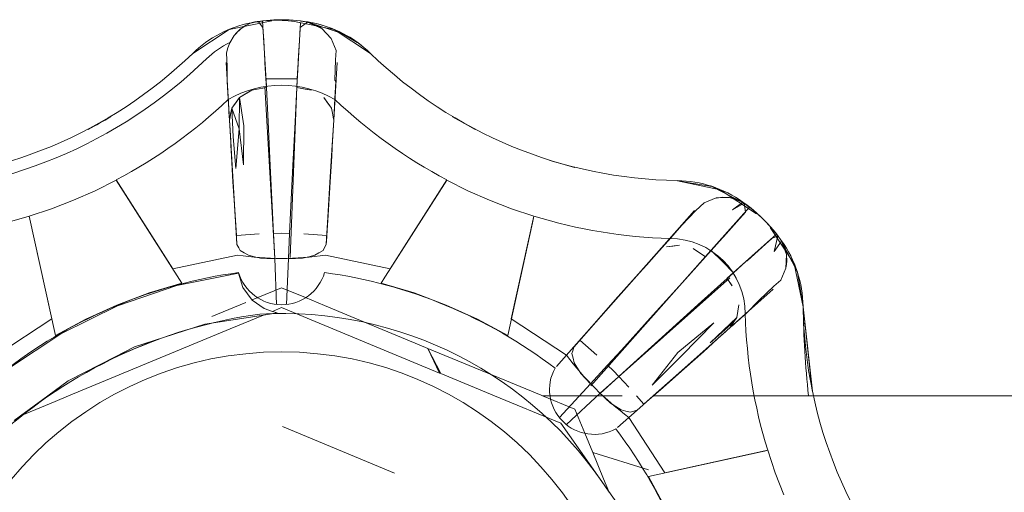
# Model space of a CAD drawing. Header units: millimetres. Extents: x -16331 to -10174, y -4135 to -3584.
# Tile 264 of 456: x -10316.746 to -10316.6103, y -3937.1589 to -3937.0938. Entities that reach past the tile are written whole.
import ezdxf

# ---------------------------------------------------------------- set-up
doc = ezdxf.new("R2010")
doc.units = ezdxf.units.MM
doc.layers.add('IFC-IfcFlowTerminal-Contorno', color=250, linetype='Continuous', lineweight=5)
doc.layers.add('P-SANR-FIXT', color=7, linetype='Continuous')

msp = doc.modelspace()

# ---------------------------------------------------------------- linework, layer by layer
at = {"layer": 'IFC-IfcFlowTerminal-Contorno', "lineweight": 5}
for p, q in [((-10316.71480118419, -3937.094569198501), (-10316.71568741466, -3937.095184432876)), ((-10316.71396134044, -3937.094222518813), (-10316.71480118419, -3937.094569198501)), ((-10316.71309708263, -3937.094090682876), (-10316.71396134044, -3937.094222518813)), ((-10316.71248428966, -3937.094871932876), (-10316.71309708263, -3937.094090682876)), ((-10316.71237930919, -3937.096683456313), (-10316.71248428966, -3937.094871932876)), ((-10316.70733292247, -3937.094867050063), (-10316.70744034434, -3937.096693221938)), ((-10316.70634171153, -3937.094149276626), (-10316.70733292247, -3937.094867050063)), ((-10316.70435684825, -3937.095028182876), (-10316.70634171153, -3937.094149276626)), ((-10316.71645889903, -3937.095999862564), (-10316.71706680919, -3937.097010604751)), ((-10316.71568741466, -3937.095184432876), (-10316.71645889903, -3937.095999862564)), ((-10316.70371475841, -3937.095721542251), (-10316.70435684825, -3937.095028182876)), ((-10316.70307266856, -3937.096419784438), (-10316.70371475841, -3937.095721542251)), ((-10316.71706680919, -3937.097010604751), (-10316.71732559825, -3937.097679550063)), ((-10316.71222061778, -3937.099456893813), (-10316.71237930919, -3937.096683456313)), ((-10316.70744034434, -3937.096693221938), (-10316.70760147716, -3937.099466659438)), ((-10316.70239151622, -3937.098050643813), (-10316.70307266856, -3937.096419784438)), ((-10316.71732559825, -3937.097679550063), (-10316.71748917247, -3937.098363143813)), ((-10316.71748917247, -3937.098363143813), (-10316.71738907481, -3937.100247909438)), ((-10316.70247696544, -3937.099329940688), (-10316.70239151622, -3937.098050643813)), ((-10316.71738907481, -3937.100247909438), (-10316.71741104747, -3937.102332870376)), ((-10316.71220658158, -3937.09969954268), (-10316.71222061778, -3937.099456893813)), ((-10316.71207468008, -3937.101979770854), (-10316.71220658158, -3937.09969954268)), ((-10316.70761487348, -3937.099697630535), (-10316.70774723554, -3937.101979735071)), ((-10316.70760147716, -3937.099466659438), (-10316.70761487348, -3937.099697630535)), ((-10316.70257462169, -3937.102132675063), (-10316.70247696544, -3937.099329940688)), ((-10316.71741104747, -3937.102332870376), (-10316.71727188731, -3937.104666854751)), ((-10316.70990860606, -3937.101947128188), (-10316.71207468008, -3937.101979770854)), ((-10316.71200821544, -3937.103128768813), (-10316.71207468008, -3937.101979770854)), ((-10316.70774723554, -3937.101979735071), (-10316.70990860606, -3937.101947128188)), ((-10316.70774723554, -3937.101979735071), (-10316.7078138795, -3937.103128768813)), ((-10316.70240860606, -3937.102347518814), (-10316.70257462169, -3937.102132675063)), ((-10316.70254776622, -3937.104671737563), (-10316.70240860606, -3937.102347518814)), ((-10316.71569962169, -3937.104535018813), (-10316.71402237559, -3937.103534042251)), ((-10316.71486221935, -3937.104032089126), (-10316.71569962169, -3937.104535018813)), ((-10316.71402237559, -3937.103534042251), (-10316.71486221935, -3937.104032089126)), ((-10316.71402237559, -3937.103534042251), (-10316.71200821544, -3937.103128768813)), ((-10316.71301407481, -3937.103328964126), (-10316.71402237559, -3937.103534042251)), ((-10316.71200821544, -3937.103128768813), (-10316.71301407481, -3937.103328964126)), ((-10316.71176407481, -3937.107894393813), (-10316.71200821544, -3937.103128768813)), ((-10316.70781143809, -3937.103128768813), (-10316.70805557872, -3937.107889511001)), ((-10316.7078138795, -3937.103128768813), (-10316.70661026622, -3937.103368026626)), ((-10316.70667862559, -3937.103358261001), (-10316.70781143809, -3937.103128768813)), ((-10316.70578507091, -3937.103538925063), (-10316.70667862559, -3937.103358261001)), ((-10316.70661026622, -3937.103368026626), (-10316.70578751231, -3937.103538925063)), ((-10316.71727188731, -3937.104666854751), (-10316.71709366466, -3937.107635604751)), ((-10316.71678116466, -3937.105975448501), (-10316.71569962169, -3937.104535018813)), ((-10316.71623917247, -3937.105257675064), (-10316.71678116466, -3937.105975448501)), ((-10316.71569962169, -3937.104535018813), (-10316.71623917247, -3937.105257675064)), ((-10316.71576309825, -3937.108841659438), (-10316.71569962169, -3937.104535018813)), ((-10316.71569962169, -3937.104535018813), (-10316.71512833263, -3937.108436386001)), ((-10316.70357071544, -3937.105267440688), (-10316.70410782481, -3937.104544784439)), ((-10316.70410782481, -3937.104544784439), (-10316.70303360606, -3937.105985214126)), ((-10316.70303360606, -3937.105985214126), (-10316.70357071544, -3937.105267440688)), ((-10316.70272598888, -3937.107635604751), (-10316.70254776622, -3937.104671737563)), ((-10316.71716865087, -3937.106488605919), (-10316.71713516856, -3937.107083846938)), ((-10316.71713516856, -3937.107083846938), (-10316.71709964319, -3937.107667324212)), ((-10316.71709366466, -3937.107635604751), (-10316.71691788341, -3937.106702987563)), ((-10316.71693741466, -3937.106805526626), (-10316.71705856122, -3937.107449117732)), ((-10316.71678116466, -3937.105975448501), (-10316.71693741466, -3937.106805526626)), ((-10316.71691788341, -3937.106702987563), (-10316.71678116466, -3937.105975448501)), ((-10316.71678116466, -3937.105975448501), (-10316.71576309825, -3937.108841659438)), ((-10316.71657852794, -3937.109925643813), (-10316.71678116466, -3937.105975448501)), ((-10316.70289932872, -3937.106707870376), (-10316.70303360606, -3937.105985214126)), ((-10316.70303360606, -3937.105985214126), (-10316.70272598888, -3937.107635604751)), ((-10316.70275907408, -3937.107458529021), (-10316.70289932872, -3937.106707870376)), ((-10316.71709964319, -3937.107667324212), (-10316.71705460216, -3937.108407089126)), ((-10316.71709366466, -3937.107635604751), (-10316.71692274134, -3937.110469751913)), ((-10316.71705856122, -3937.107449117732), (-10316.71709296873, -3937.107631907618)), ((-10316.71705460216, -3937.108407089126), (-10316.71695938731, -3937.109871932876)), ((-10316.71512833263, -3937.108436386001), (-10316.71517471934, -3937.113822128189)), ((-10316.71146134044, -3937.113890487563), (-10316.71176407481, -3937.107894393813)), ((-10316.70805557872, -3937.107889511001), (-10316.7083583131, -3937.113895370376)), ((-10316.70289165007, -3937.110407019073), (-10316.70272598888, -3937.107635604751)), ((-10316.70272598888, -3937.107635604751), (-10316.70275907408, -3937.107458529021)), ((-10316.71576309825, -3937.108841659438), (-10316.71619766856, -3937.114325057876)), ((-10316.71517471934, -3937.113822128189), (-10316.71576309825, -3937.108841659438)), ((-10316.71692274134, -3937.110469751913), (-10316.71688370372, -3937.111117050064)), ((-10316.71692274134, -3937.110469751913), (-10316.71682755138, -3937.112586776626)), ((-10316.71688370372, -3937.111117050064), (-10316.71662247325, -3937.115467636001)), ((-10316.71619766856, -3937.114325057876), (-10316.71657852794, -3937.109925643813)), ((-10316.70319473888, -3937.115467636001), (-10316.70293350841, -3937.111107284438)), ((-10316.70298966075, -3937.112586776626), (-10316.70289165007, -3937.110407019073)), ((-10316.70293350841, -3937.111107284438), (-10316.70289165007, -3937.110407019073)), ((-10316.71682755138, -3937.112586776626), (-10316.71662003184, -3937.116126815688)), ((-10316.71114151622, -3937.120409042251), (-10316.71146134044, -3937.113890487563)), ((-10316.7083583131, -3937.113895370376), (-10316.70867813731, -3937.120423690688)), ((-10316.70319962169, -3937.116126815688), (-10316.70298966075, -3937.112586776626)), ((-10316.73269913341, -3937.115916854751), (-10316.73560684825, -3937.117367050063)), ((-10316.72363907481, -3937.130086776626), (-10316.73269913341, -3937.115916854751)), ((-10316.71662247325, -3937.115467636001), (-10316.71633927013, -3937.120189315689)), ((-10316.71662003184, -3937.116126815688), (-10316.71637100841, -3937.119979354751)), ((-10316.70348038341, -3937.120199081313), (-10316.70319473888, -3937.115467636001)), ((-10316.70344864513, -3937.119979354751), (-10316.70319962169, -3937.116126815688)), ((-10316.68712052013, -3937.115916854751), (-10316.69515134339, -3937.128477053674)), ((-10316.68421280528, -3937.117367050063), (-10316.68712052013, -3937.115916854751)), ((-10316.73560684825, -3937.117367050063), (-10316.73858048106, -3937.118680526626)), ((-10316.68123917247, -3937.118680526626), (-10316.68421280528, -3937.117367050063)), ((-10316.73858048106, -3937.118680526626), (-10316.74161270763, -3937.119852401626)), ((-10316.67820694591, -3937.119852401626), (-10316.68123917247, -3937.118680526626)), ((-10316.65167618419, -3937.119041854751), (-10316.65278214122, -3937.120111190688)), ((-10316.65001602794, -3937.118368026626), (-10316.65167618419, -3937.119041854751)), ((-10316.64814835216, -3937.118304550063), (-10316.65001602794, -3937.118368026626)), ((-10316.64631241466, -3937.118958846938), (-10316.64814835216, -3937.118304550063)), ((-10316.64776505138, -3937.119979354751), (-10316.64631241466, -3937.118958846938)), ((-10316.64611954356, -3937.119095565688), (-10316.64776505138, -3937.119979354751)), ((-10316.64595352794, -3937.120296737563), (-10316.64611954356, -3937.119095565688)), ((-10316.74161270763, -3937.119852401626), (-10316.74469132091, -3937.120882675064)), ((-10316.71637100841, -3937.119979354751), (-10316.71614151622, -3937.123509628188)), ((-10316.71633927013, -3937.120189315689), (-10316.71612740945, -3937.123726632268)), ((-10316.71100686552, -3937.123237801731), (-10316.71114151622, -3937.120409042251)), ((-10316.70867813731, -3937.120423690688), (-10316.70881240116, -3937.12323777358)), ((-10316.70367908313, -3937.123509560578), (-10316.70348038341, -3937.120199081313)), ((-10316.70367813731, -3937.123509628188), (-10316.70344864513, -3937.119979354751)), ((-10316.67512833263, -3937.120882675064), (-10316.67820694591, -3937.119852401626)), ((-10316.65278214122, -3937.120111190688), (-10316.65471329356, -3937.122088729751)), ((-10316.64716202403, -3937.121649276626), (-10316.64595352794, -3937.120296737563)), ((-10316.74469132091, -3937.120882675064), (-10316.74108048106, -3937.137308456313)), ((-10316.67873917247, -3937.137308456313), (-10316.67532944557, -3937.121797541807)), ((-10316.67532944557, -3937.121797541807), (-10316.67522792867, -3937.121335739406)), ((-10316.67522792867, -3937.121335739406), (-10316.67512833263, -3937.120882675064)), ((-10316.64900772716, -3937.123724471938), (-10316.64716202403, -3937.121649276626)), ((-10316.71614151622, -3937.123509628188), (-10316.71299942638, -3937.123285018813)), ((-10316.71100686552, -3937.123237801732), (-10316.70990860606, -3937.123211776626)), ((-10316.71084122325, -3937.126717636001), (-10316.71100686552, -3937.123237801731)), ((-10316.70990860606, -3937.123211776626), (-10316.70881240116, -3937.12323777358)), ((-10316.70881240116, -3937.12323777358), (-10316.70897843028, -3937.126717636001)), ((-10316.70682022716, -3937.123285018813), (-10316.70367813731, -3937.123509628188)), ((-10316.65471329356, -3937.122088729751), (-10316.65626358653, -3937.123836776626)), ((-10316.71612740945, -3937.123726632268), (-10316.71606583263, -3937.124754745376)), ((-10316.71605983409, -3937.124766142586), (-10316.715821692, -3937.125218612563)), ((-10316.70397110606, -3937.125169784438), (-10316.70375982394, -3937.124766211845)), ((-10316.70375348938, -3937.124749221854), (-10316.70369052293, -3937.12370015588)), ((-10316.70369052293, -3937.12370015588), (-10316.70367908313, -3937.123509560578)), ((-10316.65626358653, -3937.123836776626), (-10316.65823624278, -3937.126063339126)), ((-10316.65709610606, -3937.124764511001), (-10316.65748715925, -3937.12520307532)), ((-10316.65068735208, -3937.125611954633), (-10316.64913236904, -3937.123864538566)), ((-10316.64913236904, -3937.123864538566), (-10316.64900772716, -3937.123724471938)), ((-10316.64230850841, -3937.123939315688), (-10316.6436732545, -3937.125150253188)), ((-10316.64150772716, -3937.123592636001), (-10316.64230850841, -3937.123939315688)), ((-10316.64199112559, -3937.125755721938), (-10316.64150772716, -3937.123592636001)), ((-10316.6409755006, -3937.124295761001), (-10316.64199112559, -3937.125755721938)), ((-10316.64031632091, -3937.126151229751), (-10316.6409755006, -3937.124295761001)), ((-10316.715821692, -3937.125218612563), (-10316.71562882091, -3937.125589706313)), ((-10316.71562882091, -3937.125589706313), (-10316.71505753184, -3937.125921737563)), ((-10316.71505753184, -3937.125921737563), (-10316.71448624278, -3937.126253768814)), ((-10316.70533341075, -3937.126253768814), (-10316.70476212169, -3937.125921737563)), ((-10316.70476212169, -3937.125921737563), (-10316.70418839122, -3937.125589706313)), ((-10316.70418839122, -3937.125589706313), (-10316.70397110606, -3937.125169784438)), ((-10316.65823624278, -3937.126063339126), (-10316.65961922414, -3937.127621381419)), ((-10316.65787979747, -3937.125643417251), (-10316.65875626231, -3937.126634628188)), ((-10316.65748715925, -3937.12520307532), (-10316.65787979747, -3937.125643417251)), ((-10316.65684219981, -3937.125111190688), (-10316.65505997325, -3937.124857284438)), ((-10316.65595108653, -3937.124984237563), (-10316.65684219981, -3937.125111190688)), ((-10316.65505997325, -3937.124857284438), (-10316.65595108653, -3937.124984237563)), ((-10316.65230850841, -3937.125902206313), (-10316.653165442, -3937.125335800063)), ((-10316.653165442, -3937.125335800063), (-10316.65247940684, -3937.125789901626)), ((-10316.65247940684, -3937.125789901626), (-10316.65145401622, -3937.126473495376)), ((-10316.65145401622, -3937.126468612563), (-10316.65230850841, -3937.125902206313)), ((-10316.65145401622, -3937.126473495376), (-10316.65068735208, -3937.125611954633)), ((-10316.64913712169, -3937.127122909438), (-10316.65068735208, -3937.125611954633)), ((-10316.6436732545, -3937.125150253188), (-10316.64574844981, -3937.127000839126)), ((-10316.71448624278, -3937.126253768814), (-10316.71364639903, -3937.126449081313)), ((-10316.71364639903, -3937.126449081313), (-10316.71280655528, -3937.126649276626)), ((-10316.71280655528, -3937.126649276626), (-10316.71194718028, -3937.126678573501)), ((-10316.71194718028, -3937.126678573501), (-10316.71084122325, -3937.126717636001)), ((-10316.70897843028, -3937.126717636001), (-10316.70799454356, -3937.126683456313)), ((-10316.70799454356, -3937.126683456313), (-10316.70701065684, -3937.126649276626)), ((-10316.70701065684, -3937.126649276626), (-10316.7061732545, -3937.126449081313)), ((-10316.7061732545, -3937.126449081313), (-10316.70533341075, -3937.126253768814)), ((-10316.65466202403, -3937.130023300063), (-10316.65145401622, -3937.126468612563)), ((-10316.64762729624, -3937.12867204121), (-10316.64913712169, -3937.127122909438)), ((-10316.64588977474, -3937.127126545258), (-10316.64762729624, -3937.12867204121)), ((-10316.64574844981, -3937.127000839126), (-10316.64588977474, -3937.127126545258)), ((-10316.6403920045, -3937.128045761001), (-10316.640352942, -3937.127098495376)), ((-10316.640352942, -3937.127098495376), (-10316.64031632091, -3937.126151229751)), ((-10316.71582901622, -3937.128704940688), (-10316.72433975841, -3937.130433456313)), ((-10316.71526993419, -3937.130677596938), (-10316.71582901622, -3937.128704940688)), ((-10316.69515134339, -3937.128477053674), (-10316.69566252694, -3937.129276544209)), ((-10316.66055069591, -3937.128670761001), (-10316.66344132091, -3937.131932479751)), ((-10316.65972550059, -3937.127738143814), (-10316.66155655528, -3937.129749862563)), ((-10316.65961922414, -3937.127621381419), (-10316.66055069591, -3937.128670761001)), ((-10316.64762729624, -3937.12867204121), (-10316.64848770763, -3937.129437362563)), ((-10316.64106583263, -3937.129681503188), (-10316.6403920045, -3937.128045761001)), ((-10316.728165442, -3937.131444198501), (-10316.72363907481, -3937.130086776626)), ((-10316.69566252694, -3937.129276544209), (-10316.69618057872, -3937.130086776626)), ((-10316.69618057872, -3937.130086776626), (-10316.69165177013, -3937.131444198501)), ((-10316.66155655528, -3937.129749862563), (-10316.66391007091, -3937.132401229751)), ((-10316.65868546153, -3937.134476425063), (-10316.65466202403, -3937.130023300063)), ((-10316.64848526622, -3937.129437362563), (-10316.65202774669, -3937.132635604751)), ((-10316.64848770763, -3937.129437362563), (-10316.64780899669, -3937.130457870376)), ((-10316.64784805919, -3937.130399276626), (-10316.64848526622, -3937.129437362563)), ((-10316.6420301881, -3937.130526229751), (-10316.64106583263, -3937.129681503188)), ((-10316.73260147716, -3937.133109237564), (-10316.728165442, -3937.131444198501)), ((-10316.72433975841, -3937.130433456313), (-10316.73255264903, -3937.133231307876)), ((-10316.71397110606, -3937.132415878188), (-10316.71526993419, -3937.130677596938)), ((-10316.70990860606, -3937.130721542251), (-10316.71320656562, -3937.132084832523)), ((-10316.70661424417, -3937.132086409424), (-10316.70990860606, -3937.130721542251)), ((-10316.69165177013, -3937.131444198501), (-10316.68721817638, -3937.133109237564)), ((-10316.64408096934, -3937.132440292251), (-10316.6420301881, -3937.130526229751)), ((-10316.71482512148, -3937.132753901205), (-10316.71954727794, -3937.134705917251)), ((-10316.71320656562, -3937.132084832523), (-10316.71398440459, -3937.132406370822)), ((-10316.71231827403, -3937.133597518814), (-10316.71397110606, -3937.132415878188)), ((-10316.70397396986, -3937.133180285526), (-10316.70661424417, -3937.132086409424)), ((-10316.66344132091, -3937.131932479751), (-10316.66658096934, -3937.135472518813)), ((-10316.66391007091, -3937.132401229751), (-10316.66645889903, -3937.135301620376)), ((-10316.65202774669, -3937.132635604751), (-10316.65648819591, -3937.136663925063)), ((-10316.6458583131, -3937.134251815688), (-10316.64408096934, -3937.132440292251)), ((-10316.73255264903, -3937.133231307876), (-10316.74033829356, -3937.137059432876)), ((-10316.736915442, -3937.135067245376), (-10316.73260147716, -3937.133109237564)), ((-10316.71118385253, -3937.133979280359), (-10316.71231827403, -3937.133597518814)), ((-10316.71130974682, -3937.134318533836), (-10316.71053360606, -3937.134198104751)), ((-10316.70990860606, -3937.133451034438), (-10316.71118385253, -3937.133979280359)), ((-10316.71053360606, -3937.134198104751), (-10316.71118385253, -3937.133979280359)), ((-10316.68813024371, -3937.142472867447), (-10316.70990860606, -3937.133451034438)), ((-10316.70035050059, -3937.134681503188), (-10316.70397396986, -3937.133180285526)), ((-10316.68721817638, -3937.133109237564), (-10316.68290421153, -3937.135067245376)), ((-10316.64807755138, -3937.136219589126), (-10316.6458583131, -3937.134251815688)), ((-10316.64686905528, -3937.133060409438), (-10316.64713028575, -3937.134837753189)), ((-10316.64713028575, -3937.134837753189), (-10316.64700089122, -3937.133949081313)), ((-10316.64700089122, -3937.133949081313), (-10316.64687149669, -3937.133060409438)), ((-10316.74108048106, -3937.137308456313), (-10316.736915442, -3937.135067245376)), ((-10316.720509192, -3937.135745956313), (-10316.7124179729, -3937.1344904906)), ((-10316.7124179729, -3937.1344904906), (-10316.71700606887, -3937.136391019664)), ((-10316.7124179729, -3937.1344904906), (-10316.71130974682, -3937.134318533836)), ((-10316.69092517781, -3937.138586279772), (-10316.70035050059, -3937.134681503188)), ((-10316.68290421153, -3937.135067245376), (-10316.67873917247, -3937.137308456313)), ((-10316.66658096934, -3937.135472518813), (-10316.66892922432, -3937.138121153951)), ((-10316.66645889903, -3937.135301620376), (-10316.668790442, -3937.137962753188)), ((-10316.66306534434, -3937.139310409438), (-10316.65868546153, -3937.134476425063)), ((-10316.65529434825, -3937.139642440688), (-10316.65030655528, -3937.135565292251)), ((-10316.65030655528, -3937.135565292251), (-10316.65477432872, -3937.140111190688)), ((-10316.65083389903, -3937.138299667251), (-10316.64713028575, -3937.134837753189)), ((-10316.64754532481, -3937.135443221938), (-10316.65083389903, -3937.138299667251)), ((-10316.64754536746, -3937.135443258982), (-10316.64807755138, -3937.136219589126)), ((-10316.64800236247, -3937.136109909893), (-10316.64754532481, -3937.135443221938)), ((-10316.64766007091, -3937.135863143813), (-10316.64722302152, -3937.135474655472)), ((-10316.64713028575, -3937.134837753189), (-10316.64754536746, -3937.135443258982)), ((-10316.64722302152, -3937.135474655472), (-10316.64678116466, -3937.135081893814)), ((-10316.71700606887, -3937.136391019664), (-10316.73928348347, -3937.145619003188)), ((-10316.72748726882, -3937.138001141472), (-10316.720509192, -3937.135745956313)), ((-10316.65648819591, -3937.136663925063), (-10316.66133194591, -3937.141058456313)), ((-10316.64979360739, -3937.137744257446), (-10316.64807755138, -3937.136219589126)), ((-10316.64975479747, -3937.137708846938), (-10316.64865128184, -3937.136742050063)), ((-10316.64807755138, -3937.136219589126), (-10316.64800236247, -3937.136109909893)), ((-10316.74033829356, -3937.137059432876), (-10316.74757462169, -3937.141859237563)), ((-10316.73020889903, -3937.138880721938), (-10316.72748726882, -3937.138001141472)), ((-10316.72748726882, -3937.138001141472), (-10316.73014786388, -3937.139105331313)), ((-10316.66892922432, -3937.138121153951), (-10316.66961563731, -3937.138895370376)), ((-10316.668790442, -3937.137962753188), (-10316.66643204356, -3937.140003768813)), ((-10316.65176163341, -3937.139539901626), (-10316.65044680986, -3937.138340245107)), ((-10316.65068253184, -3937.138534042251), (-10316.64979360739, -3937.137744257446)), ((-10316.65044680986, -3937.138340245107), (-10316.64986451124, -3937.137808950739)), ((-10316.73285613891, -3937.140235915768), (-10316.73020889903, -3937.138880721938)), ((-10316.73014786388, -3937.139105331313), (-10316.73285613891, -3937.140235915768)), ((-10316.68975479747, -3937.139071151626), (-10316.69092517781, -3937.138586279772)), ((-10316.68813024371, -3937.142472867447), (-10316.68975479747, -3937.139071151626)), ((-10316.68975479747, -3937.139071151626), (-10316.68794981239, -3937.142547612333)), ((-10316.67912735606, -3937.143470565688), (-10316.68975479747, -3937.139071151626)), ((-10316.66977188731, -3937.139398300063), (-10316.66989639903, -3937.139793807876)), ((-10316.6696200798, -3937.138909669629), (-10316.66977188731, -3937.139398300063)), ((-10316.66496648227, -3937.141399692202), (-10316.66306534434, -3937.139310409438)), ((-10316.65882706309, -3937.144129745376), (-10316.65529434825, -3937.139642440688)), ((-10316.6544130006, -3937.141898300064), (-10316.65176163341, -3937.139539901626)), ((-10316.65394913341, -3937.141429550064), (-10316.65068253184, -3937.138534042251)), ((-10316.73931778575, -3937.143543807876), (-10316.73285613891, -3937.140235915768)), ((-10316.66989639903, -3937.139793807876), (-10316.669727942, -3937.140433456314)), ((-10316.669727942, -3937.140433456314), (-10316.66955704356, -3937.141068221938)), ((-10316.66955704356, -3937.141068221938), (-10316.66910538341, -3937.141805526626)), ((-10316.66133194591, -3937.141058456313), (-10316.66341478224, -3937.142951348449)), ((-10316.65477432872, -3937.140111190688), (-10316.65882706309, -3937.144129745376)), ((-10316.66910538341, -3937.141805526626), (-10316.66865128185, -3937.142537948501)), ((-10316.66730850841, -3937.143973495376), (-10316.66496648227, -3937.141399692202)), ((-10316.66496648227, -3937.141399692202), (-10316.66417130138, -3937.142157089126)), ((-10316.66417130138, -3937.142157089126), (-10316.66341478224, -3937.142951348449)), ((-10316.65749405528, -3937.144574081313), (-10316.65394913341, -3937.141429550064)), ((-10316.65731583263, -3937.144442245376), (-10316.6544130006, -3937.141898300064)), ((-10316.74215582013, -3937.145619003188), (-10316.73931778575, -3937.143543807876)), ((-10316.68794981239, -3937.142547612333), (-10316.68813024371, -3937.142472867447)), ((-10316.68053559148, -3937.145619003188), (-10316.68794981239, -3937.142547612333)), ((-10316.67413155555, -3937.145542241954), (-10316.67912735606, -3937.143470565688)), ((-10316.66865128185, -3937.142537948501), (-10316.66730850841, -3937.143973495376)), ((-10316.66341478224, -3937.142951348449), (-10316.66599014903, -3937.145291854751)), ((-10316.66341478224, -3937.142951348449), (-10316.66201798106, -3937.144417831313)), ((-10316.65867296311, -3937.145619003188), (-10316.65749405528, -3937.144574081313)), ((-10316.65865753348, -3937.145619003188), (-10316.65731583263, -3937.144442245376)), ((-10316.74590941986, -3937.148363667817), (-10316.74215582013, -3937.145619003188)), ((-10316.74110169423, -3937.146372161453), (-10316.74590941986, -3937.148363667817)), ((-10316.73928348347, -3937.145619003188), (-10316.74110169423, -3937.146372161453)), ((-10316.67141251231, -3937.149398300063), (-10316.68053559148, -3937.145619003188)), ((-10316.67394644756, -3937.145619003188), (-10316.67413155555, -3937.145542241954)), ((-10316.66948380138, -3937.147469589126), (-10316.67394644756, -3937.145619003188)), ((-10316.67025039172, -3937.145619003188), (-10316.67393748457, -3937.145619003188)), ((-10316.6629364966, -3937.145619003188), (-10316.67025039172, -3937.145619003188)), ((-10316.66599014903, -3937.145291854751), (-10316.66564166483, -3937.145619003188)), ((-10316.66564166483, -3937.145619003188), (-10316.66527237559, -3937.145965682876)), ((-10316.66527237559, -3937.145965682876), (-10316.66455216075, -3937.146634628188)), ((-10316.66097845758, -3937.145619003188), (-10316.65997696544, -3937.146776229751)), ((-10316.65997766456, -3937.146775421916), (-10316.65867296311, -3937.145619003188)), ((-10316.6598650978, -3937.146678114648), (-10316.65865753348, -3937.145619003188)), ((-10316.65462052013, -3937.145619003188), (-10316.65865753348, -3937.145619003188)), ((-10316.64799399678, -3937.145619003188), (-10316.65462052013, -3937.145619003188)), ((-10316.48336319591, -3937.145619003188), (-10316.64799399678, -3937.145619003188)), ((-10316.66811981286, -3937.150762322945), (-10316.66948380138, -3937.147469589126)), ((-10316.66455216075, -3937.146634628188), (-10316.66381973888, -3937.147088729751)), ((-10316.66381973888, -3937.147088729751), (-10316.66308487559, -3937.147542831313)), ((-10316.66308487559, -3937.147542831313), (-10316.66244522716, -3937.147713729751)), ((-10316.66244522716, -3937.147713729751), (-10316.66180802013, -3937.147879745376)), ((-10316.66180802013, -3937.147879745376), (-10316.66135880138, -3937.147743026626)), ((-10316.66135880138, -3937.147743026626), (-10316.66092245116, -3937.14760548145)), ((-10316.66090958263, -3937.147601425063), (-10316.66013073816, -3937.146911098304)), ((-10316.66013073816, -3937.146911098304), (-10316.65997766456, -3937.146775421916)), ((-10316.65997696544, -3937.146776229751), (-10316.6598650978, -3937.146678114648)), ((-10316.746782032, -3937.149001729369), (-10316.74590941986, -3937.148363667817)), ((-10316.69435091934, -3937.156248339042), (-10316.70979141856, -3937.149852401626)), ((-10316.66902110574, -3937.152789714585), (-10316.67141251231, -3937.149398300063)), ((-10316.66702381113, -3937.153408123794), (-10316.66811981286, -3937.150762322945)), ((-10316.66480056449, -3937.158775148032), (-10316.66902110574, -3937.152789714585)), ((-10316.64334921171, -3937.153212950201), (-10316.64380760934, -3937.153313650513)), ((-10316.64304674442, -3937.153146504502), (-10316.64334921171, -3937.153212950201)), ((-10316.64289932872, -3937.153114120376), (-10316.64304674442, -3937.153146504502)), ((-10316.64186661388, -3937.156195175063), (-10316.64289932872, -3937.153114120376)), ((-10316.66552139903, -3937.157035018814), (-10316.66702381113, -3937.153408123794)), ((-10316.65934708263, -3937.155785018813), (-10316.66702381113, -3937.153408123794)), ((-10316.64380760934, -3937.153313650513), (-10316.65827849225, -3937.156492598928)), ((-10316.6648002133, -3937.158775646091), (-10316.66552139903, -3937.157035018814)), ((-10316.65827849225, -3937.156492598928), (-10316.65932510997, -3937.156722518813)), ((-10316.65932510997, -3937.156722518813), (-10316.65708389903, -3937.160887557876)), ((-10316.64069473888, -3937.159222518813), (-10316.64186661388, -3937.156195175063)), ((-10316.65921036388, -3937.166702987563), (-10316.66480056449, -3937.158775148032))]:
    msp.add_line(p, q, dxfattribs=at)
at = {"layer": 'P-SANR-FIXT', "lineweight": 5}
for p, q in [((-10316.71253312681, -3937.093988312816), (-10316.71201031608, -3937.1029786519)), ((-10316.70781347, -3937.103093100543), (-10316.70729764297, -3937.094223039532)), ((-10316.71709231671, -3937.107600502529), (-10316.71756621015, -3937.099699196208)), ((-10316.70225091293, -3937.099699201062), (-10316.70272481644, -3937.107600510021)), ((-10316.7108402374, -3937.126682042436), (-10316.71221680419, -3937.103010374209)), ((-10316.70781347, -3937.103093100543), (-10316.7087152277, -3937.126544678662)), ((-10316.71606552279, -3937.124720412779), (-10316.71709231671, -3937.107600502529)), ((-10316.70272481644, -3937.107600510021), (-10316.70375163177, -3937.124720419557)), ((-10316.72488387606, -3937.128102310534), (-10316.73269813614, -3937.115883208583)), ((-10316.68711901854, -3937.11588321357), (-10316.69493329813, -3937.128102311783)), ((-10316.6582352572, -3937.126028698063), (-10316.65298328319, -3937.120106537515)), ((-10316.65145232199, -3937.126437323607), (-10316.64539107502, -3937.119632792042)), ((-10316.7446901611, -3937.120850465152), (-10316.74157548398, -3937.135016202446)), ((-10316.67824168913, -3937.135016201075), (-10316.67512699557, -3937.12085047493)), ((-10316.64167998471, -3937.123343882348), (-10316.64848452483, -3937.12940512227)), ((-10316.66961480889, -3937.138860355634), (-10316.6582352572, -3937.126028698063)), ((-10316.71597463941, -3937.126236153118), (-10316.72488387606, -3937.128102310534)), ((-10316.7108402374, -3937.126682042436), (-10316.71059636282, -3937.133024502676)), ((-10316.70922079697, -3937.133024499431), (-10316.70897691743, -3937.12668204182)), ((-10316.69493329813, -3937.128102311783), (-10316.70384254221, -3937.126236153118)), ((-10316.65145232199, -3937.126437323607), (-10316.66729124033, -3937.144218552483)), ((-10316.66598948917, -3937.14525983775), (-10316.64812862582, -3937.129350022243)), ((-10316.6421537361, -3937.130936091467), (-10316.64807590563, -3937.136188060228)), ((-10316.74157548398, -3937.135016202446), (-10316.74919484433, -3937.139996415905)), ((-10316.67062233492, -3937.139996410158), (-10316.67824168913, -3937.135016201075)), ((-10316.64807590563, -3937.136188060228), (-10316.66090757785, -3937.147567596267)), ((-10316.67200305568, -3937.141553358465), (-10316.66961480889, -3937.138860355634)), ((-10316.6673070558, -3937.143942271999), (-10316.67161940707, -3937.148599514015)), ((-10316.67064673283, -3937.149572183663), (-10316.66598948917, -3937.14525983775)), ((-10316.6447649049, -3937.14560528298), (-10316.65869485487, -3937.14560528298)), ((-10316.63727695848, -3937.14560528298), (-10316.48610294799, -3937.14560528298)), ((-10316.48336216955, -3937.14560528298), (-10316.63659921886, -3937.14560528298)), ((-10316.66090757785, -3937.147567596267), (-10316.66360058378, -3937.149955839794)), ((-10316.65706343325, -3937.156194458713), (-10316.66204364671, -3937.148575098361)), ((-10316.64289769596, -3937.153079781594), (-10316.65706343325, -3937.156194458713))]:
    msp.add_line(p, q, dxfattribs=at)
for points in [[(-10316.7221673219, -3937.098488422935), (-10316.71714014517, -3937.095182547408), (-10316.71124742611, -3937.093967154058)], [(-10316.71409844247, -3937.094264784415), (-10316.71442033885, -3937.094391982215), (-10316.71479979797, -3937.094579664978), (-10316.71524036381, -3937.094849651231), (-10316.71568626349, -3937.095190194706), (-10316.71608966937, -3937.095573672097), (-10316.71645810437, -3937.096007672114)], [(-10316.71253267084, -3937.094038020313), (-10316.71316231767, -3937.094104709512), (-10316.71360062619, -3937.094163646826), (-10316.71396106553, -3937.094230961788), (-10316.71409844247, -3937.094264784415)], [(-10316.70856971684, -3937.093967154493), (-10316.70267699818, -3937.09518254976), (-10316.69764982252, -3937.098488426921)], [(-10316.70613423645, -3937.094189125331), (-10316.70656331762, -3937.094122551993), (-10316.70728442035, -3937.094037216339)], [(-10316.70435633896, -3937.095034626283), (-10316.70519395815, -3937.094528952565), (-10316.70613423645, -3937.094189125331)], [(-10316.69949902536, -3937.096945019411), (-10316.7015651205, -3937.095693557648), (-10316.70613420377, -3937.09418878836)], [(-10316.70613420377, -3937.09418878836), (-10316.70518348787, -3937.094543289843), (-10316.70435612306, -3937.095034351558)], [(-10316.7365720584, -3937.108920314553), (-10316.7334108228, -3937.107143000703)], [(-10316.73347107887, -3937.107178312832), (-10316.73654842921, -3937.108908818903)], [(-10316.7365484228, -3937.10890881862), (-10316.73347111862, -3937.107178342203)], [(-10316.68324508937, -3937.108920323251), (-10316.68640632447, -3937.10714300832)], [(-10316.68634602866, -3937.10717834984), (-10316.68326872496, -3937.10890882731)], [(-10316.66947047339, -3937.114166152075), (-10316.67291338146, -3937.113199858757)], [(-10316.67288853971, -3937.113208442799), (-10316.66953804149, -3937.114148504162)], [(-10316.64631150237, -3937.118968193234), (-10316.65060639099, -3937.116801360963), (-10316.65535123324, -3937.11600908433)], [(-10316.65535123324, -3937.11600908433), (-10316.64945887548, -3937.117226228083), (-10316.644432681, -3937.120533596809)], [(-10316.64631172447, -3937.118968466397), (-10316.64720811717, -3937.118547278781), (-10316.64814711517, -3937.118312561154), (-10316.64909432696, -3937.118258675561), (-10316.65001560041, -3937.118375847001)], [(-10316.64817184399, -3937.118308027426), (-10316.64723723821, -3937.118545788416), (-10316.64631150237, -3937.118968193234)], [(-10316.64539108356, -3937.119674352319), (-10316.64586211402, -3937.119292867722), (-10316.64631172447, -3937.118968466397)], [(-10316.64253925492, -3937.122427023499), (-10316.63923188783, -3937.127453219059), (-10316.63801474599, -3937.133345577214)], [(-10316.64097406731, -3937.124306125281), (-10316.64123039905, -3937.123955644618), (-10316.64167995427, -3937.123385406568)], [(-10316.64039038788, -3937.128053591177), (-10316.64026500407, -3937.127123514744), (-10316.64031476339, -3937.126161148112), (-10316.64054948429, -3937.125211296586), (-10316.64097406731, -3937.124306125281)], [(-10316.63801474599, -3937.133345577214), (-10316.63880700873, -3937.128600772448), (-10316.64097380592, -3937.12430591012)], [(-10316.64097380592, -3937.12430591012), (-10316.64055221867, -3937.125228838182), (-10316.64031441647, -3937.126161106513), (-10316.64026890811, -3937.127121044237), (-10316.64034700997, -3937.127829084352)], [(-10316.63801474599, -3937.133345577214), (-10316.63673691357, -3937.144981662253)], [(-10316.63676161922, -3937.144878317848), (-10316.63801474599, -3937.133345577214)]]:
    msp.add_lwpolyline(points, dxfattribs=at)
msp.add_circle((-10316.70990858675, -3937.187861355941), 0.04830505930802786, dxfattribs=at)
for centre, radius, start, end in [((-10316.71101940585, -3937.109923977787), 0.01600000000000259, 101.0952441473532, 134.1664150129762), ((-10316.71101940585, -3937.109923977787), 0.01599999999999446, 101.0952441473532, 134.1664150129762), ((-10316.709908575, -3937.115588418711), 0.02177233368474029, 78.90473721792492, 101.0952441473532), ((-10316.71069804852, -3937.111562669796), 0.01766990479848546, 78.90475585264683, 101.0952441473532), ((-10316.7087977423, -3937.109923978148), 0.01599999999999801, 45.8335663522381, 80.41729228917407), ((-10316.7087977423, -3937.109923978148), 0.01599999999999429, 45.8335663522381, 78.90473721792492), ((-10316.71189739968, -3937.107804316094), 0.01200000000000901, 115.5129634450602, 134.1664150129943), ((-10316.76536794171, -3937.053970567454), 0.06200350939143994, 270.8335663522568, 314.1664150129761), ((-10316.76536794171, -3937.053970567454), 0.06200350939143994, 270.8335663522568, 314.1664150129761), ((-10316.65444918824, -3937.053970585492), 0.06200350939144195, 225.8335663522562, 269.1664150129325), ((-10316.65444918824, -3937.053970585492), 0.06200350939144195, 225.8335663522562, 269.1664150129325), ((-10316.76624593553, -3937.051850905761), 0.06600350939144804, 270.8335663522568, 314.1664150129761), ((-10316.70990857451, -3937.117347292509), 0.01452154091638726, 59.59124378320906, 120.4087562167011), ((-10316.76536794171, -3937.053970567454), 0.07000350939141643, 297.8195285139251, 313.41185860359), ((-10316.65444918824, -3937.053970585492), 0.07000350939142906, 226.5881410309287, 242.1804485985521), ((-10316.76536794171, -3937.054012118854), 0.06200350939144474, 297.6990848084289, 300.9620673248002), ((-10316.65558400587, -3937.131965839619), 0.01600000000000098, 54.58343453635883, 89.16641501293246), ((-10316.65558400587, -3937.131965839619), 0.01599999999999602, 54.58240461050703, 89.16641501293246), ((-10316.659450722, -3937.137403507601), 0.02267231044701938, 35.41654682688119, 54.58343453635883), ((-10316.65954074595, -3937.137493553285), 0.02278639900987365, 38.38700604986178, 51.61299395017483), ((-10316.76536794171, -3937.053970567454), 0.07000350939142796, 271.5881410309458, 287.1804485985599), ((-10316.65444918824, -3937.053970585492), 0.07000350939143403, 252.8195285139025, 268.4118586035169), ((-10316.65638931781, -3937.134342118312), 0.01039491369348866, 0, 90), ((-10316.65401305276, -3937.133536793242), 0.01599999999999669, 0.8335663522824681, 35.41729228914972), ((-10316.65401305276, -3937.133536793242), 0.01599999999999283, 0.8335663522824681, 35.41654682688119), ((-10316.70990859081, -3937.086169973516), 0.04052277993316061, 261.3907610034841, 278.6092389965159), ((-10316.70668155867, -3937.195652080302), 0.06763995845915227, 97.77393482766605, 127.2261097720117), ((-10316.70990859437, -3937.12688898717), 0.006173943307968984, 196.4156823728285, 343.5843176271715), ((-10316.71313560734, -3937.195652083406), 0.06763995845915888, 52.77393482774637, 82.22608460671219), ((-10316.70988842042, -3937.18793847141), 0.0536733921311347, 32.76032624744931, 93.23967375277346), ((-10316.50213209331, -3937.131327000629), 0.1358970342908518, 180.8335663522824, 186.0310219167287), ((-10316.57601779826, -3937.132402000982), 0.06200350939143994, 180.8335663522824, 224.1664150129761), ((-10316.70357168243, -3937.201678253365), 0.06797352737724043, 97.90628350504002, 132.0937164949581), ((-10316.57601779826, -3937.132402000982), 0.07000350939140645, 181.5881410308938, 197.1804485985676), ((-10316.63800192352, -3937.115954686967), 0.04052277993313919, 216.390761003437, 233.6092389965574), ((-10316.66679461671, -3937.14474737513), 0.006173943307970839, 151.4156823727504, 298.5843176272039), ((-10316.71769931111, -3937.191088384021), 0.067639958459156, 7.773888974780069, 37.22608460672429)]:
    msp.add_arc(centre, radius, start, end, dxfattribs=at)

doc.saveas('drawing.dxf')
